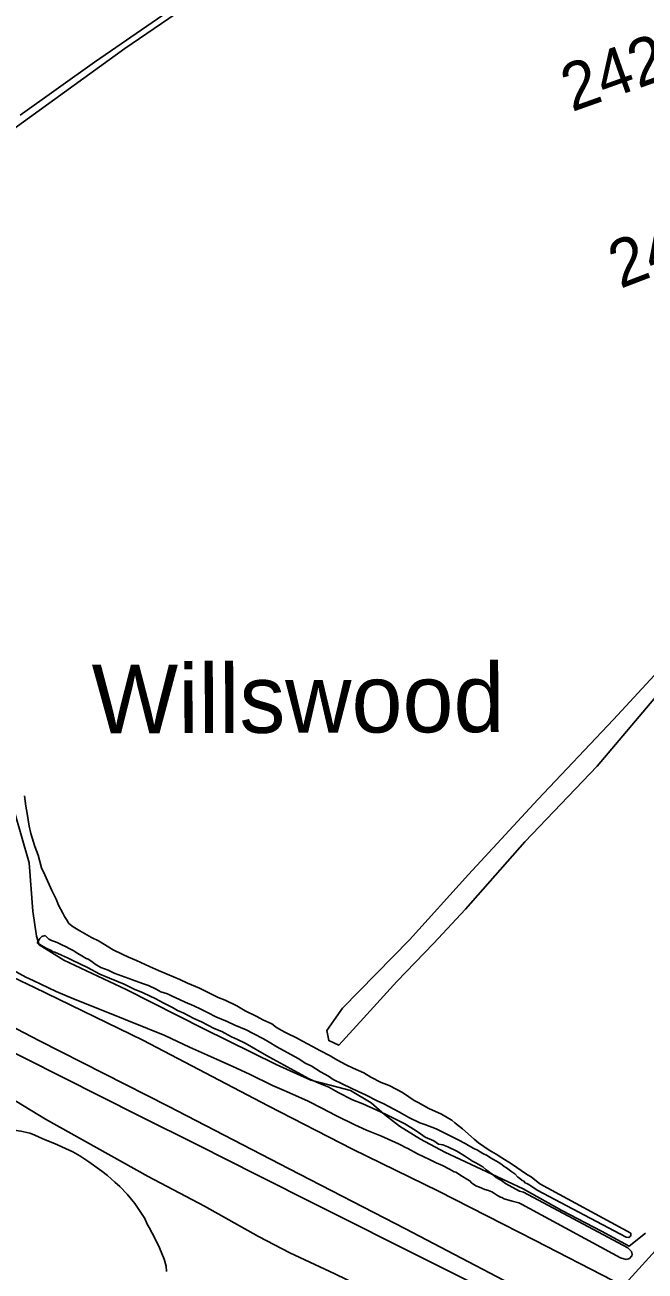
# Model space of a CAD drawing. Extents: x 3625074 to 3663148, y 511451 to 537151.
# Drawn here: x 3630356 to 3631668, y 519895 to 522528 of the extents above; entities that cross this region are included whole.
import ezdxf

# ---------------------------------------------------------------- set-up
doc = ezdxf.new("R2010")
doc.units = 0
for name, color, linetype in [('V-RAIL-TRAK', 7, 'Continuous'), ('V-ROAD-CNTR', 7, 'Continuous'), ('V-SITE-VEGE', 7, 'Continuous'), ('V-SURV-IDEN', 7, 'Continuous'), ('V-TOPO-GNAM-IDEN', 7, 'Continuous'), ('V-TOPO-SHOR', 7, 'Continuous')]:
    doc.layers.add(name, color=color, linetype=linetype)

msp = doc.modelspace()

# ---------------------------------------------------------------- linework, layer by layer
at = {"layer": 'V-RAIL-TRAK'}
msp.add_lwpolyline([(3631442.8, 519799.1), (3630973.3, 520034.5), (3630848.2, 520097.6), (3630723.1, 520160.5), (3630597.8, 520223.1), (3630194.8, 520425.8), (3630049.6, 520498.2), (3629904.6, 520570.9), (3629759.6, 520643.8), (3629648.8, 520699.3), (3629538, 520755.1), (3629427.3, 520811), (3629291.5, 520878.9), (3629265.3, 520892.1)], dxfattribs=at)
at = {"layer": 'V-ROAD-CNTR'}
msp.add_lwpolyline([(3632941.2, 521300.1), (3632877.4, 521244.2), (3632598.6, 520936.9), (3632236.1, 520542.8), (3631949.1, 520223), (3631641, 519883.9), (3631488.5, 519717.7), (3631352.3, 519567.9)], dxfattribs=at)
at = {"layer": 'V-SITE-VEGE'}
for p, q in [((3630648.3, 522548.7), (3630503.8, 522449.8)), ((3630503.8, 522449.8), (3630346.7, 522337.4)), ((3630355.4, 520898.8), (3630358.5, 520877.4)), ((3630358.5, 520877.4), (3630361.4, 520861.4)), ((3630361.4, 520861.4), (3630365.4, 520834.7)), ((3630365.4, 520834.7), (3630369.3, 520819.6)), ((3630369.3, 520819.6), (3630377.8, 520792.1)), ((3630377.8, 520792.1), (3630384.3, 520773.5)), ((3630384.3, 520773.5), (3630391.9, 520746.8)), ((3630391.9, 520746.8), (3630398.4, 520731.8)), ((3630398.4, 520731.8), (3630413.3, 520699)), ((3630413.3, 520699), (3630422.5, 520680.4)), ((3630422.5, 520680.4), (3630427.2, 520668)), ((3630427.2, 520668), (3630436.4, 520651.2)), ((3630436.4, 520651.2), (3630440.1, 520644.2)), ((3630440.1, 520644.2), (3630444.6, 520638)), ((3630444.6, 520638), (3630449.2, 520629.2)), ((3630449.2, 520629.2), (3630458.3, 520622.2)), ((3630392.1, 520602.1), (3630387.8, 520597.5)), ((3630399.3, 520604), (3630392.1, 520602.1)), ((3630407.4, 520596.1), (3630399.3, 520604)), ((3630458.3, 520622.2), (3630472.7, 520613.5)), ((3630472.7, 520613.5), (3630497, 520599.6)), ((3630387.8, 520597.5), (3630382.6, 520588.5)), ((3630382.6, 520588.5), (3630391.6, 520582.4)), ((3630391.6, 520582.4), (3630401.5, 520577.2)), ((3630401.5, 520577.2), (3630412.3, 520572.1)), ((3630412.8, 520593.5), (3630407.4, 520596.1)), ((3630419.1, 520590.9), (3630412.8, 520593.5)), ((3630424.5, 520589.2), (3630419.1, 520590.9)), ((3630434.4, 520584.1), (3630424.5, 520589.2)), ((3630442.5, 520580.6), (3630434.4, 520584.1)), ((3630451.5, 520575.4), (3630442.5, 520580.6)), ((3630458.7, 520572), (3630451.5, 520575.4)), ((3630497, 520599.6), (3630512.3, 520592.8)), ((3630512.3, 520592.8), (3630543, 520573.7)), ((3630412.3, 520572.1), (3630415.9, 520569.5)), ((3630415.9, 520569.5), (3630419.5, 520568.6)), ((3630419.5, 520568.6), (3630433.9, 520562.6)), ((3630433.9, 520562.6), (3630446.5, 520556.6)), ((3630446.5, 520556.6), (3630456.4, 520551.4)), ((3630456.4, 520551.4), (3630488.7, 520535.9)), ((3630468.6, 520565.9), (3630458.7, 520572)), ((3630476.7, 520560.7), (3630468.6, 520565.9)), ((3630485.7, 520555.5), (3630476.7, 520560.7)), ((3630490.2, 520553.8), (3630485.7, 520555.5)), ((3630498.3, 520548.6), (3630490.2, 520553.8)), ((3630504.7, 520543.3), (3630498.3, 520548.6)), ((3630543, 520573.7), (3630561.9, 520564.2)), ((3630561.9, 520564.2), (3630575.4, 520558.2)), ((3630575.4, 520558.2), (3630592.4, 520551.3)), ((3630592.4, 520551.3), (3630620.3, 520538.4)), ((3630358.7, 520515.6), (3630323.6, 520534.6)), ((3630488.7, 520535.9), (3630514.8, 520522.1)), ((3630517.3, 520536.4), (3630504.7, 520543.3)), ((3630514.8, 520522.1), (3630535.5, 520513.5)), ((3630532.5, 520530.4), (3630517.3, 520536.4)), ((3630545.1, 520524.4), (3630532.5, 520530.4)), ((3630568.5, 520515.9), (3630545.1, 520524.4)), ((3630620.3, 520538.4), (3630639.2, 520529.8)), ((3630639.2, 520529.8), (3630657.2, 520522.1)), ((3630657.2, 520522.1), (3630684.1, 520511)), ((3630374, 520508.7), (3630358.7, 520515.6)), ((3630422.5, 520485.5), (3630374, 520508.7)), ((3630535.5, 520513.5), (3630566.1, 520500.7)), ((3630566.1, 520500.7), (3630587.7, 520490.3)), ((3630583.7, 520509.9), (3630568.5, 520515.9)), ((3630605.3, 520502.2), (3630583.7, 520509.9)), ((3630617.9, 520498), (3630605.3, 520502.2)), ((3630634, 520490.2), (3630617.9, 520498)), ((3630684.1, 520511), (3630700.3, 520503.2)), ((3630700.3, 520503.2), (3630725.5, 520492.9)), ((3630459.4, 520470.1), (3630422.5, 520485.5)), ((3630517.8, 520447), (3630459.4, 520470.1)), ((3630587.7, 520490.3), (3630606.5, 520482.6)), ((3630606.5, 520482.6), (3630633.5, 520469.7)), ((3630633.5, 520469.7), (3630648.8, 520461.9)), ((3630643.9, 520485), (3630634, 520490.2)), ((3630658.3, 520480.8), (3630643.9, 520485)), ((3630668.2, 520475.6), (3630658.3, 520480.8)), ((3630683.5, 520468.8), (3630668.2, 520475.6)), ((3630725.5, 520492.9), (3630765.1, 520473.1)), ((3630765.1, 520473.1), (3630780.3, 520467.1)), ((3630615.7, 520407.6), (3630517.8, 520447)), ((3630648.8, 520461.9), (3630668.6, 520451.6)), ((3630668.6, 520451.6), (3630679.4, 520445.5)), ((3630679.4, 520445.5), (3630692.9, 520439.5)), ((3630695.2, 520462.7), (3630683.5, 520468.8)), ((3630714, 520455), (3630695.2, 520462.7)), ((3630728.4, 520448.1), (3630714, 520455)), ((3630743.7, 520440.4), (3630728.4, 520448.1)), ((3630780.3, 520467.1), (3630804.6, 520455)), ((3630804.6, 520455), (3630822.6, 520444.6)), ((3630822.6, 520444.6), (3630846.9, 520432.6)), ((3630692.9, 520439.5), (3630713.6, 520428.2)), ((3630713.6, 520428.2), (3630729.8, 520421.4)), ((3630729.8, 520421.4), (3630756.8, 520407.6)), ((3630759.9, 520431.7), (3630743.7, 520440.4)), ((3630784.2, 520422.3), (3630759.9, 520431.7)), ((3630800.4, 520414.6), (3630784.2, 520422.3)), ((3630846.9, 520432.6), (3630859.5, 520425.6)), ((3630859.5, 520425.6), (3630878.4, 520417)), ((3630878.4, 520417), (3630888.4, 520409.2)), ((3630652.5, 520392.2), (3630615.7, 520407.6)), ((3630704.7, 520368.1), (3630652.5, 520392.2)), ((3630756.8, 520407.6), (3630773, 520400.7)), ((3630773, 520400.7), (3630793.7, 520389.5)), ((3630824.6, 520404.3), (3630800.4, 520414.6)), ((3630839.1, 520396.5), (3630824.6, 520404.3)), ((3630860.7, 520385.3), (3630839.1, 520396.5)), ((3630888.4, 520409.2), (3630906.4, 520399.7)), ((3630906.4, 520399.7), (3630911.8, 520397.1)), ((3630911.8, 520397.1), (3630930.7, 520387.6)), ((3630742.4, 520350.9), (3630704.7, 520368.1)), ((3630793.7, 520389.5), (3630806.3, 520384.3)), ((3630806.3, 520384.3), (3630822.4, 520376.6)), ((3630822.4, 520376.6), (3630836, 520368.8)), ((3630836, 520368.8), (3630857.6, 520355.8)), ((3630873.3, 520378.3), (3630860.7, 520385.3)), ((3630889.5, 520368.8), (3630873.3, 520378.3)), ((3630903, 520361), (3630889.5, 520368.8)), ((3630930.7, 520387.6), (3630943.3, 520380.7)), ((3630943.3, 520380.7), (3630964.9, 520369.5)), ((3630964.9, 520369.5), (3630980.2, 520360.8)), ((3630796.4, 520326.8), (3630742.4, 520350.9)), ((3630857.6, 520355.8), (3630873.8, 520347.1)), ((3630873.8, 520347.1), (3630904.4, 520329.8)), ((3630920.1, 520351.5), (3630903, 520361)), ((3630934.5, 520343.7), (3630920.1, 520351.5)), ((3630950.8, 520333.3), (3630934.5, 520343.7)), ((3630980.2, 520360.8), (3631001.8, 520349.6)), ((3631001.8, 520349.6), (3631016.2, 520340.9)), ((3631016.2, 520340.9), (3631036, 520330.5)), ((3630831.5, 520310.5), (3630796.4, 520326.8)), ((3630904.4, 520329.8), (3630925.1, 520318.6)), ((3630925.1, 520318.6), (3630957.6, 520301.3)), ((3630961.5, 520328.1), (3630950.8, 520333.3)), ((3630981.4, 520316), (3630961.5, 520328.1)), ((3630998.5, 520306.4), (3630981.4, 520316)), ((3631036, 520330.5), (3631050.4, 520323.6)), ((3631050.4, 520323.6), (3631072.9, 520313.3)), ((3631072.9, 520313.3), (3631088.2, 520304.7)), ((3630880, 520287.2), (3630831.5, 520310.5)), ((3630909.7, 520274.4), (3630880, 520287.2)), ((3630957.6, 520301.3), (3630978.2, 520291.8)), ((3630978.2, 520291.8), (3630998.9, 520283.3)), ((3631008.4, 520299.5), (3630998.5, 520306.4)), ((3631029.1, 520290), (3631008.4, 520299.5)), ((3631061.5, 520274.5), (3631029.1, 520290)), ((3631088.2, 520304.7), (3631109.8, 520293.4)), ((3631109.8, 520293.4), (3631126.9, 520286.6)), ((3631126.9, 520286.6), (3631154.8, 520271.9)), ((3630955.5, 520253.7), (3630909.7, 520274.4)), ((3630998.9, 520283.3), (3631018.7, 520272)), ((3631018.7, 520272), (3631049.3, 520256.5)), ((3631076.8, 520266.8), (3631061.5, 520274.5)), ((3631101.1, 520254.7), (3631076.8, 520266.8)), ((3631154.8, 520271.9), (3631168.3, 520263.2)), ((3631168.3, 520263.2), (3631180, 520255.4)), ((3630984.3, 520239.1), (3630955.5, 520253.7)), ((3631014, 520223.5), (3630984.3, 520239.1)), ((3631049.3, 520256.5), (3631070.9, 520247.9)), ((3631070.9, 520247.9), (3631100.5, 520235)), ((3631100.5, 520235), (3631119.4, 520226.4)), ((3631115.5, 520247.8), (3631101.1, 520254.7)), ((3631135.3, 520237.4), (3631115.5, 520247.8)), ((3631148.8, 520230.5), (3631135.3, 520237.4)), ((3631180, 520255.4), (3631188.1, 520251.1)), ((3631188.1, 520251.1), (3631210.7, 520238.1)), ((3631210.7, 520238.1), (3631237.6, 520226)), ((3631054.5, 520203.7), (3631014, 520223.5)), ((3631119.4, 520226.4), (3631159.9, 520205.7)), ((3631168.6, 520219.3), (3631148.8, 520230.5)), ((3631192, 520208.1), (3631168.6, 520219.3)), ((3631201.9, 520204.7), (3631192, 520208.1)), ((3631237.6, 520226), (3631253, 520217.4)), ((3631253, 520217.4), (3631259.3, 520213.9)), ((3631259.3, 520213.9), (3631265.6, 520207.8)), ((3631265.6, 520207.8), (3631269.2, 520205.2)), ((3631078.8, 520192.5), (3631054.5, 520203.7)), ((3631110.3, 520179.7), (3631078.8, 520192.5)), ((3631146.2, 520163.3), (3631110.3, 520179.7)), ((3631159.9, 520205.7), (3631181.5, 520192.7)), ((3631181.5, 520192.7), (3631193.3, 520184.9)), ((3631193.3, 520184.9), (3631203.2, 520177.9)), ((3631226.1, 520195.3), (3631201.9, 520204.7)), ((3631241.4, 520187.5), (3631226.1, 520195.3)), ((3631250.4, 520183.2), (3631241.4, 520187.5)), ((3631265.7, 520175.4), (3631250.4, 520183.2)), ((3631269.2, 520205.2), (3631281.9, 520195.6)), ((3631281.9, 520195.6), (3631306.3, 520173.7)), ((3631153.4, 520159.9), (3631146.2, 520163.3)), ((3631159.7, 520156.4), (3631153.4, 520159.9)), ((3631166, 520153.9), (3631159.7, 520156.4)), ((3631186.7, 520142.6), (3631166, 520153.9)), ((3631203.2, 520177.9), (3631221.2, 520170.2)), ((3631221.2, 520170.2), (3631231.1, 520163.2)), ((3631231.1, 520163.2), (3631240.1, 520161.6)), ((3631240.1, 520161.6), (3631250.8, 520157.3)), ((3631250.8, 520157.3), (3631269.7, 520147.8)), ((3631272.9, 520172), (3631265.7, 520175.4)), ((3631287.3, 520164.2), (3631272.9, 520172)), ((3631294.5, 520159.9), (3631287.3, 520164.2)), ((3631306.2, 520153.8), (3631294.5, 520159.9)), ((3631313.4, 520150.4), (3631306.2, 520153.8)), ((3631306.3, 520173.7), (3631315.4, 520165.8)), ((3631315.4, 520165.8), (3631338, 520150.1)), ((3631198.4, 520136.6), (3631186.7, 520142.6)), ((3631213.7, 520129.7), (3631198.4, 520136.6)), ((3631226.3, 520123.7), (3631213.7, 520129.7)), ((3631269.7, 520147.8), (3631286, 520138.3)), ((3631286, 520138.3), (3631303.1, 520127)), ((3631303.1, 520127), (3631310.3, 520123.6)), ((3631325.1, 520143.4), (3631313.4, 520150.4)), ((3631334.1, 520139.1), (3631325.1, 520143.4)), ((3631341.4, 520133.9), (3631334.1, 520139.1)), ((3631338, 520150.1), (3631353.3, 520141.5)), ((3631358.5, 520124.4), (3631341.4, 520133.9)), ((3631353.3, 520141.5), (3631365, 520133.7)), ((3631365, 520133.7), (3631385.7, 520121.5)), ((3631239.8, 520117.7), (3631226.3, 520123.7)), ((3631254.2, 520109.9), (3631239.8, 520117.7)), ((3631264.1, 520104.7), (3631254.2, 520109.9)), ((3631267.7, 520103.9), (3631264.1, 520104.7)), ((3631282.1, 520094.3), (3631267.7, 520103.9)), ((3631310.3, 520123.6), (3631324.7, 520114.9)), ((3631324.7, 520114.9), (3631332, 520108.8)), ((3631332, 520108.8), (3631344.6, 520099.2)), ((3631365.7, 520119.1), (3631358.5, 520124.4)), ((3631370.2, 520115.7), (3631365.7, 520119.1)), ((3631374.7, 520113.1), (3631370.2, 520115.7)), ((3631386.5, 520104.3), (3631374.7, 520113.1)), ((3631385.7, 520121.5), (3631417.3, 520099.8)), ((3631392.8, 520100), (3631386.5, 520104.3)), ((3631291.1, 520089.1), (3631282.1, 520094.3)), ((3631297.4, 520085.6), (3631291.1, 520089.1)), ((3631301.1, 520081.2), (3631297.4, 520085.6)), ((3631310.1, 520075.1), (3631301.1, 520081.2)), ((3631318.2, 520071.7), (3631310.1, 520075.1)), ((3631344.6, 520099.2), (3631352.8, 520092.2)), ((3631352.8, 520092.2), (3631364.5, 520086.1)), ((3631364.5, 520086.1), (3631372.6, 520080)), ((3631372.6, 520080), (3631402.3, 520063.6)), ((3631399.1, 520093), (3631392.8, 520100)), ((3631402.7, 520091.2), (3631399.1, 520093)), ((3631408.2, 520086), (3631402.7, 520091.2)), ((3631410.9, 520085.1), (3631408.2, 520086)), ((3631415.4, 520080.7), (3631410.9, 520085.1)), ((3631418.1, 520079.9), (3631415.4, 520080.7)), ((3631417.3, 520099.8), (3631419.2, 520098)), ((3631420.8, 520078.2), (3631418.1, 520079.9)), ((3631419.2, 520098), (3631427.3, 520093.7)), ((3631424.4, 520076.4), (3631420.8, 520078.2)), ((3631426.2, 520074.7), (3631424.4, 520076.4)), ((3631439.9, 520065.8), (3631426.2, 520074.7)), ((3631427.3, 520093.7), (3631445.4, 520078.8)), ((3631445.4, 520078.8), (3631638.1, 519974.7)), ((3631329, 520067.4), (3631318.2, 520071.7)), ((3631337, 520064.9), (3631329, 520067.4)), ((3631344.2, 520062.3), (3631337, 520064.9)), ((3631349.6, 520058.9), (3631344.2, 520062.3)), ((3631355.9, 520054.5), (3631349.6, 520058.9)), ((3631362.2, 520051.1), (3631355.9, 520054.5)), ((3631364.9, 520050.2), (3631362.2, 520051.1)), ((3631370.3, 520047.6), (3631364.9, 520050.2)), ((3631402.3, 520063.6), (3631410.6, 520061.8)), ((3631410.6, 520061.8), (3631631.3, 519943.5)), ((3631628.2, 519966.6), (3631439.9, 520065.8)), ((3631386.6, 520042.7), (3631370.3, 520047.6)), ((3631400.9, 520038.8), (3631386.6, 520042.7)), ((3631407, 520036.3), (3631400.9, 520038.8)), ((3631616.2, 519923), (3631407, 520036.3)), ((3631638.1, 519970.6), (3631637.3, 519968.2)), ((3631638.1, 519974.7), (3631638.1, 519970.6)), ((3631633.9, 519965.7), (3631628.2, 519966.6)), ((3631631.3, 519943.5), (3631639.4, 519936)), ((3631637.3, 519968.2), (3631633.9, 519965.7)), ((3631627.7, 519918.8), (3631616.2, 519923)), ((3631635.2, 519921.2), (3631627.7, 519918.8)), ((3631640.2, 519926.9), (3631635.2, 519921.2)), ((3631639.4, 519936), (3631641, 519929.4)), ((3631641, 519929.4), (3631640.2, 519926.9))]:
    msp.add_line(p, q, dxfattribs=at)
for points in [[(3631694.5, 521112.3), (3631566.6, 520961.9), (3631413.4, 520801.9), (3631288.1, 520659.6), (3631220.5, 520586.9), (3631143.1, 520506.9), (3631072.2, 520429.3), (3631020.3, 520371.9), (3630999.1, 520381.9), (3630995.3, 520403.1), (3631028.4, 520450.1), (3631170, 520594.7), (3631294.5, 520732.9), (3631441.2, 520891.3), (3631601, 521060.2), (3631765, 521237.2)], [(3630177.3, 520187.6), (3630186.7, 520190.3), (3630205.5, 520194.4), (3630220.6, 520197.2), (3630244.4, 520201.3), (3630285.4, 520202), (3630301.8, 520198.5), (3630322, 520193.9), (3630334, 520192.2), (3630347.9, 520190.5), (3630366.9, 520186.4), (3630375.8, 520182.8), (3630386.6, 520178), (3630399.3, 520171.9), (3630418.9, 520164), (3630434.2, 520157.3), (3630457.6, 520146.4), (3630472.3, 520138.5), (3630492, 520125.6), (3630518.8, 520105.9), (3630530.9, 520096.6)], [(3630530.9, 520096.6), (3630546.9, 520082.4), (3630557.2, 520073.2), (3630572.6, 520057), (3630588.7, 520037.2), (3630595.8, 520027.2), (3630610, 520006), (3630615.2, 519993.5), (3630619.1, 519986.7), (3630632.1, 519962.9), (3630641.3, 519943.6), (3630651.1, 519919.8), (3630655.2, 519904.8), (3630656, 519894.1)]]:
    msp.add_lwpolyline(points, dxfattribs=at)
at = {"layer": 'V-TOPO-SHOR'}
for points in [[(3631643.7, 523246.1), (3631476.2, 523120.5), (3631170.6, 522895.1), (3630847.1, 522669.1), (3630568, 522478.6), (3630333.2, 522308.8)], [(3631599.7, 519874.8), (3631435.6, 519959.1), (3631231.4, 520063.7), (3631049.2, 520152.5), (3630871.2, 520243.7), (3630605.8, 520382.5), (3630377, 520493.9), (3630139.3, 520607), (3629859.1, 520750.9), (3629609.2, 520877.2), (3629329.1, 521022.7), (3629263.7, 521054.6)], [(3629264.8, 520941.2), (3629358.2, 520896.9), (3629662.9, 520741.3), (3629890.8, 520631.5), (3630160.4, 520496.8), (3630338.4, 520406.3), (3630387.4, 520381.3), (3630659.4, 520243.3), (3630915, 520111.1), (3631161.7, 519984), (3631368.3, 519875.2), (3631514.4, 519789)], [(3630333.1, 520870.3), (3630365.4, 520757.4), (3630373.4, 520655.4), (3630381.1, 520602.3), (3630386.6, 520584.3), (3630438.5, 520552), (3630570.8, 520489.6), (3630734.7, 520406.5), (3630888.1, 520331.6), (3630961.2, 520298.2), (3631018.1, 520283), (3631045, 520276.2), (3631088.8, 520250.5), (3631117.1, 520225.8), (3631148.6, 520201), (3631193.2, 520173.7), (3631244.3, 520146.3), (3631409.9, 520068.8), (3631491.8, 520022.4), (3631576.2, 519979.2), (3631634.6, 519947.6), (3631669.1, 519975)], [(3630272.8, 520292.2), (3630399.7, 520215.7), (3630617.4, 520094.4), (3630736, 520031.7), (3630850.5, 519968.1), (3630916.6, 519933.4), (3631011.8, 519888.7), (3631135.3, 519829.2), (3631261.1, 519766.3), (3631362.9, 519724), (3631459.2, 519689.3)]]:
    msp.add_lwpolyline(points, dxfattribs=at)

# ---------------------------------------------------------------- texts
at = {"layer": 'V-SURV-IDEN'}
for s, rotation, p in [('242+78.6', 19.502, (3631513, 522343.8)), ('246+57.5', 20.9878, (3631615.5, 521970.1))]:
    msp.add_text(s, height=100, rotation=rotation, dxfattribs=at).set_placement(p)
at = {"layer": 'V-TOPO-GNAM-IDEN'}
msp.add_text('Willswood', height=145, rotation=0.1955, dxfattribs=at).set_placement((3630498.1, 521030.9))

doc.saveas('drawing.dxf')
